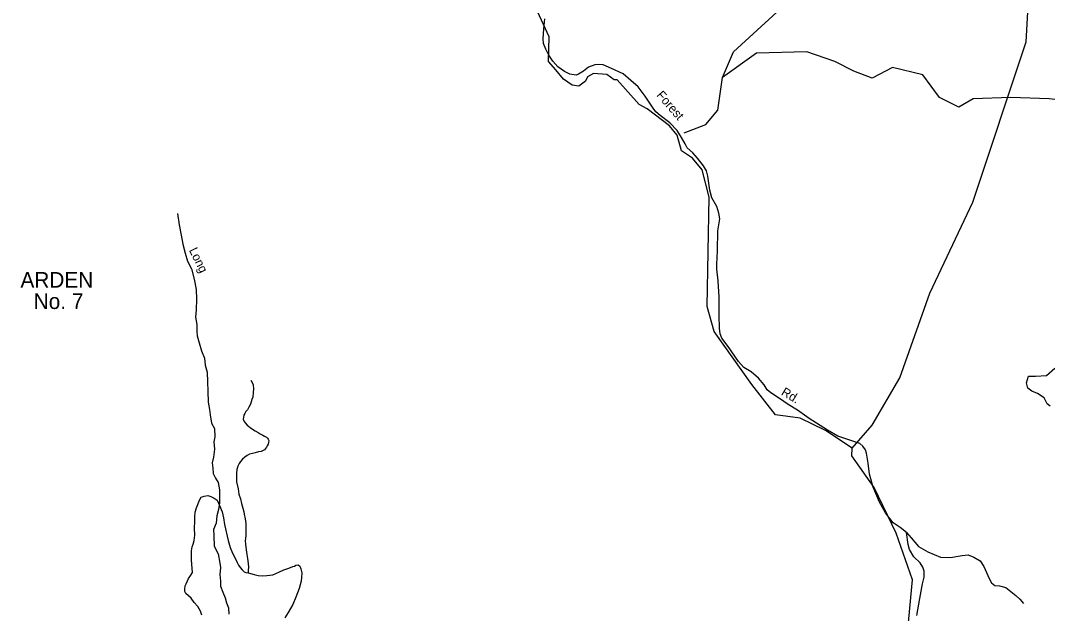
# Model space of a CAD drawing. Extents: x 884530 to 1028605, y 526725 to 653634.
# Drawn here: x 904928 to 912521, y 631001 to 635387 of the extents above; entities that cross this region are included whole.
import ezdxf

# ---------------------------------------------------------------- set-up
doc = ezdxf.new("R2010")
doc.units = 0
for name, color, linetype in [('Exist Civil Recreational Trail or Greenway National Park', 7, 'Continuous'), ('Exist Geographical Mountain Summit Label', 7, 'Continuous'), ('Exist Hydrographic Creek Single Shore', 7, 'Continuous'), ('Exist Hydrographic Creek Single Shore Label', 7, 'Continuous'), ('Exist Road Non-System Type 51', 7, 'Continuous'), ('Exist Road Secondary Type 51 Label', 7, 'Continuous'), ('Exist Road State Agency Type 41 National Forest', 7, 'Continuous')]:
    doc.layers.add(name, color=color, linetype=linetype)

msp = doc.modelspace()

# ---------------------------------------------------------------- linework, layer by layer
at = {"layer": 'Exist Civil Recreational Trail or Greenway National Park'}
for points in [[(910119.3, 634965.5), (910199.5, 635155.4), (910520.3, 635449.7), (910582.7, 635467.5), (910680.7, 635601.3), (910645.1, 635788.6), (910743.1, 635984.7), (910939.2, 636172), (911206.6, 636287.9), (911554.2, 636466.2), (911714.6, 636430.6), (911875, 636243.3), (912053.3, 636163.1), (912160.2, 636082.8), (912267.1, 636029.3), (912507.8, 636154.1), (912998, 636564.3), (913506, 637036.9), (913675.3, 637063.7), (913960.5, 636992.3), (914266.6, 636913.4), (914459.6, 636814), (914932, 636671.3)], [(914147.7, 634138.9), (914085.3, 634183.5), (913871.4, 634415.3), (913826.8, 634513.4), (913817.9, 634638.3), (913746.6, 634763.1), (913621.8, 634834.4), (913309.9, 634772), (913006.9, 634754.2), (912534.5, 634807.7), (912249.3, 634816.6), (911973, 634807.7), (911866.1, 634745.3), (911723.5, 634816.6), (911598.7, 634986), (911375.9, 635039.5), (911224.4, 634959.3), (911090.7, 635012.8), (910948.1, 635084.1), (910743.1, 635155.4), (910368.8, 635146.5), (910119.3, 634965.5)], [(909834.1, 634555.3), (909994.5, 634617.7), (910083.6, 634724.7), (910119.3, 634965.5)]]:
    msp.add_lwpolyline(points, dxfattribs=at)
at = {"layer": 'Exist Hydrographic Creek Single Shore'}
for points in [[(911076.2, 632222.2), (911224.5, 632393.2), (911429.2, 632743.5), (911652.6, 633369.1), (911969.4, 634042), (912363.7, 635228.5), (912386.8, 635628.4), (912326.4, 636020.1), (912364.8, 636377), (912366.2, 636646.1), (912163.1, 637011.2), (912172.7, 637043.8), (911970.5, 637435.1), (911966.1, 637543.4), (911883.3, 637787.9), (911807.5, 638216), (911715.7, 638437.7), (911452.9, 638771.2), (911070.2, 639018.4), (910780.9, 639089.8)], [(911076.2, 632222.2), (910881.1, 632354.2), (910692.7, 632446.5), (910510.1, 632469.8), (910334.9, 632693.2), (910057.6, 633086), (910006.2, 633270.8), (910019.6, 634081.1), (909968.7, 634282.3), (909896.8, 634369), (909815.4, 634423.1), (909784, 634538.2), (909726.3, 634607.2), (909560.4, 634733.8), (909502.8, 634766.1), (909339.7, 634947.6), (909317.9, 634948.3), (909262.3, 634987), (909165.3, 634994.1), (909120.3, 634970.1), (909104.9, 634939.2), (909057.1, 634901.2), (909007.9, 634909.6), (908941.8, 634951.9), (908887.1, 635022.6), (908830.8, 635082.8), (908837.8, 635266.4), (908567.5, 635852.6)], [(906089.6, 633959), (906101.3, 633874.5), (906115.2, 633800), (906127.3, 633733.5), (906145.5, 633667), (906161.8, 633606.4), (906192.2, 633549.5), (906212.1, 633474.8), (906225.8, 633396.2), (906229.8, 633326), (906227.8, 633247.9), (906222.1, 633192), (906230.7, 633137.6), (906231.3, 633089.6), (906234.3, 633053.4), (906248.9, 633003), (906267.2, 632942.3), (906287.7, 632889.7), (906294.2, 632837.4), (906308.8, 632784.9), (906310.8, 632714.8), (906312.8, 632644.6), (906316.7, 632564.4), (906325.1, 632510), (906329.9, 632469.8), (906340.2, 632407.4), (906363.1, 632368.7), (906365.4, 632306.5), (906358.4, 632270.6), (906362.9, 632216.4), (906355.2, 632156.5), (906346, 632114.7), (906350.9, 632076.5), (906351.8, 632036.4), (906370.9, 632001.8), (906390, 631969.2), (906398.5, 631915), (906399, 631860.8), (906399.7, 631818.7), (906392.4, 631770.8), (906379.1, 631723.1), (906373.6, 631669.1), (906356.2, 631621.5), (906357.1, 631575.4), (906360.9, 631499.2), (906389.3, 631442.3), (906401.4, 631373.9), (906406.4, 631339.7), (906401.1, 631289.7), (906405.6, 631239.5), (906406.5, 631201.4), (906423.3, 631158.9), (906440.1, 631116.3), (906451.1, 631080), (906466.1, 631043.5), (906468.7, 630995.4)], [(912144.7, 629930.8), (912082.8, 630013.8), (911683.6, 630159.1), (911539.4, 630322.8), (911454.9, 630514.9), (911523.8, 631248.5), (911403.3, 631595.5), (911240.7, 631933.5), (911074.3, 632166.4), (911076.2, 632222.2)]]:
    msp.add_lwpolyline(points, dxfattribs=at)
at = {"layer": 'Exist Road Non-System Type 51'}
for points in [[(912540.4, 632533.6), (912518.2, 632551.5), (912495.9, 632596.1), (912446.9, 632627.3), (912406.7, 632645.1), (912375.6, 632667.4), (912366.6, 632707.5), (912380, 632756.6), (912433.5, 632756.6), (912513.7, 632761), (912576.1, 632814.5)], [(906630.2, 632725.5), (906641, 632709.5), (906647.2, 632692.3), (906649.9, 632663.4), (906649, 632634.5), (906645.1, 632601.8), (906639.1, 632582.2), (906629.3, 632549.6), (906617.3, 632526.2), (906606.1, 632506.7), (906595, 632493.8), (906587.2, 632479.6), (906580, 632467.9), (906576.1, 632452.2), (906575.2, 632439.1), (906581.1, 632421.9), (906590, 632409.9), (906604.1, 632392.6), (906635.1, 632368.3), (906662, 632350.7), (906686.1, 632338.4), (906699, 632330.3), (906719.2, 632320.7), (906733.1, 632311.2), (906748, 632304.4), (906754.1, 632297.7), (906760.2, 632289.7), (906763.9, 632279.1), (906761, 632264.7), (906759.2, 632253), (906752, 632240), (906746.2, 632230.9), (906733.1, 632211.5), (906708.2, 632198.9), (906688.1, 632196.6), (906664, 632187.9), (906644.2, 632184.4), (906622.1, 632178.3), (906603.3, 632169.5), (906586.9, 632158), (906570.2, 632142.6), (906554.1, 632124.5), (906544.9, 632108.9), (906536, 632090.7), (906527, 632066), (906526.1, 632038.4), (906524.8, 632007), (906526.2, 631975.4), (906536.3, 631922.7), (906543, 631883.2), (906555.1, 631848.8), (906562, 631814.6), (906571.2, 631780.3), (906578.2, 631752.6), (906583, 631734.1), (906589.9, 631701.1), (906595.1, 631666.9), (906595.1, 631631.5), (906594.2, 631601.3), (906593.3, 631575.1), (906589.9, 631538.4), (906591.1, 631513.4), (906597.1, 631471.3), (906602, 631437.1), (906607, 631406.8), (906610.2, 631370), (906613.3, 631343.6), (906612.1, 631320), (906611.1, 631300.4)], [(906269.1, 630988.3), (906258.3, 631018.7), (906238.2, 631051.9), (906213.2, 631081.3), (906190.3, 631114.5), (906170.9, 631132), (906150.9, 631148.1), (906144, 631164), (906142, 631179.8), (906145.2, 631204.7), (906152, 631220.3), (906163, 631241.1), (906171.2, 631259.3), (906188.1, 631283.9), (906199, 631303.4), (906198, 631336.2), (906195, 631363.8), (906192.1, 631399.3), (906192, 631429.5), (906193, 631463.6), (906198.2, 631492.4), (906205.2, 631513.3), (906212, 631540.7), (906217, 631580), (906215.1, 631631.2), (906217.1, 631681), (906216.1, 631716.5), (906220.1, 631750.6), (906229.3, 631781.9), (906238.3, 631807.9), (906249, 631834), (906264, 631859.9), (906286.1, 631868.7), (906314.1, 631873.4), (906336, 631866.4), (906359.3, 631854.1), (906381, 631837.9), (906399.3, 631799.5), (906420, 631753.1), (906427.9, 631707), (906436.2, 631659.6), (906464.3, 631540.9), (906478, 631489.4), (906496.2, 631445.7), (906513, 631413.9), (906530.3, 631376.8), (906541, 631356.9), (906552.2, 631339.6), (906565.9, 631323.6), (906581.1, 631308.8), (906595.1, 631304.6), (906611.1, 631300.4)], [(911478.2, 631600.7), (911513.4, 631561.3), (911566.8, 631495.2), (911637.1, 631455.8), (911729.9, 631417.8), (911803, 631415), (911891.6, 631429.1), (911933.8, 631433.3), (911977.3, 631417.8), (912023.7, 631391.1), (912050.5, 631348.9), (912089.8, 631260.3), (912108.1, 631226.5), (912132, 631208.2), (912167.2, 631204), (912213.6, 631192.7), (912288.1, 631133.6), (912317.6, 631106.9), (912344.3, 631074.6)], [(906611.1, 631300.4), (906655.1, 631287.7), (906684.2, 631281.8), (906714, 631279.9), (906748.2, 631280.6), (906792.9, 631286.2), (906837.3, 631305), (906876, 631322.6), (906913, 631336.3), (906941.2, 631347.6), (906953.1, 631351.3), (906965, 631358.9), (906982.1, 631361.2), (906993.1, 631350.5), (907000.2, 631330.6), (907007.2, 631301.6), (907006.2, 631267.5), (907003.3, 631240), (906987.2, 631186.5), (906963.2, 631121.4), (906941.1, 631068), (906906.1, 631008.3), (906883, 630969.4)]]:
    msp.add_lwpolyline(points, dxfattribs=at)
at = {"layer": 'Exist Road State Agency Type 41 National Forest'}
for points in [[(911478.2, 631600.7), (911431.8, 631637.3), (911381.2, 631671.1), (911354.5, 631702), (911323.6, 631745.6), (911280, 631823), (911233.6, 631935.6), (911206.2, 632031.9), (911194.9, 632112.1), (911183.7, 632186.7), (911176.6, 632212), (911156.9, 632238.7), (911134.4, 632258.4), (911037.4, 632289.4), (910971.3, 632313.3), (910894, 632355.5), (910758.3, 632443.4), (910674, 632505.3), (910603.7, 632547.5), (910539, 632589.7), (910475.7, 632631.9), (910449, 632655.9), (910426.5, 632691), (910384.3, 632740.3), (910330.2, 632787.4), (910276.8, 632821.2), (910237.4, 632863.4), (910160.1, 632975.9), (910113.7, 633037.8), (910102.4, 633068.8), (910095.4, 633111), (910094.7, 633205.9), (910094.7, 633341), (910086.3, 633460.6), (910075.7, 633548.5), (910075.7, 633583.7), (910082.7, 633683.6), (910084.2, 633831.3), (910098.9, 633919.2), (910091.9, 633962.8), (910076.4, 634012.1), (910038.5, 634074), (910025.8, 634133.1), (910010.3, 634235.8), (909999.8, 634275.9), (909977.3, 634311), (909933.7, 634368.7), (909900, 634408.1), (909857.8, 634446.1), (909842.3, 634474.2), (909814.2, 634520.6), (909783.3, 634574.1), (909729.1, 634631.1), (909657.4, 634684.5), (909626.5, 634711.3), (909606.8, 634739.4), (909547.8, 634828), (909494.3, 634897), (909440.2, 634944.1), (909384, 634993.4), (909298.2, 635031.3), (909236.3, 635059.5), (909201.2, 635062.3), (909174.5, 635059.5), (909128.1, 635041.2), (909090.1, 635013), (909054.9, 634989.1), (909035.3, 634982.1), (908988.9, 634989.1), (908950.9, 635008.8), (908900.3, 635044), (908865.1, 635086.2), (908833.5, 635130.5), (908811, 635174.1), (908795.5, 635216.3), (908791.3, 635251.5), (908798.4, 635324.7), (908805.4, 635399.2)], [(911555.5, 630984.5), (911578, 631111.1), (911597.7, 631219.5), (911609, 631270.1), (911609, 631313.7), (911599.1, 631343.3), (911579.4, 631374.2), (911533, 631420.6), (911502.1, 631472.7), (911490.9, 631510.7), (911478.2, 631600.7)]]:
    msp.add_lwpolyline(points, dxfattribs=at)

# ---------------------------------------------------------------- texts
at = {"layer": 'Exist Geographical Mountain Summit Label'}
for s, p in [('ARDEN', (904928, 633411.3)), ('No. 7', (905025.8, 633252.9))]:
    msp.add_text(s, height=114.83, dxfattribs=at).set_placement(p)
at = {"layer": 'Exist Hydrographic Creek Single Shore Label'}
msp.add_text('Long', height=65.62, rotation=296.1066, dxfattribs=at).set_placement((906172.5, 633688.4))
msp.add_text('Long', height=65.62, rotation=296.1066, dxfattribs=at).set_placement((906172.5, 633688.4))
at = {"layer": 'Exist Road Secondary Type 51 Label'}
for s, rotation, p in [('Forest', 310.83862, (909627, 634832.6)), ('Rd.', 329.10671, (910547.2, 632621.2))]:
    msp.add_text(s, height=65.62, rotation=rotation, dxfattribs=at).set_placement(p)

doc.saveas('drawing.dxf')
